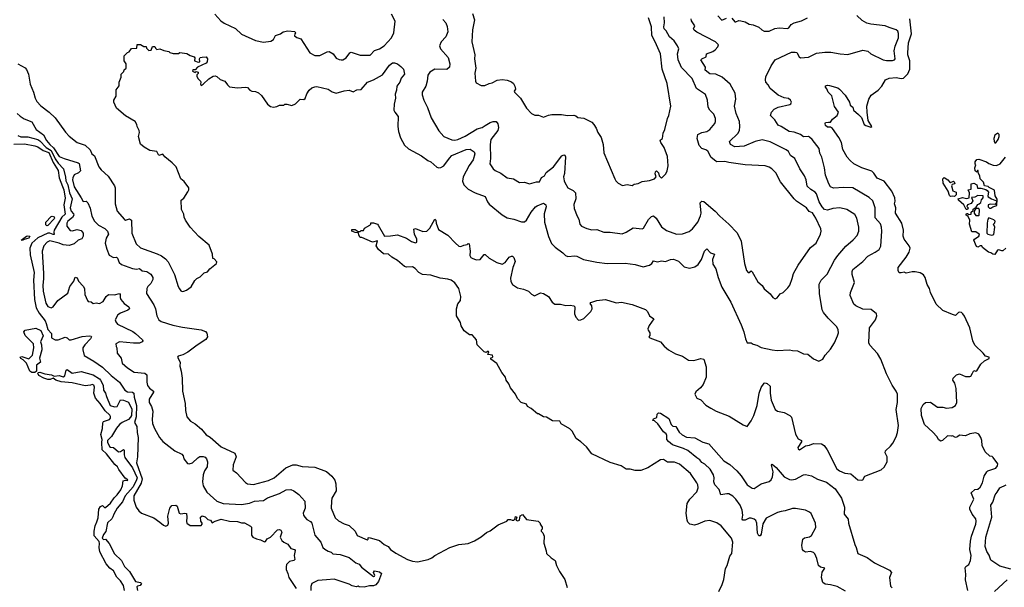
# Model space of a CAD drawing. Extents: x 1771496 to 1971148, y 471553 to 643630.
# Tile 652 of 656: x 1949074 to 1958849, y 524028 to 529665. Entities that reach past the tile are written whole.
import ezdxf

# ---------------------------------------------------------------- set-up
doc = ezdxf.new("R2010")
doc.units = 0

msp = doc.modelspace()

# ---------------------------------------------------------------- linework, layer by layer
at = {"layer": '0CON10XD'}
for points in [[(1951011.4, 529721.4), (1951072.3, 529652.3), (1951105, 529630), (1951215, 529578.8), (1951275, 529522), (1951415, 529459.2), (1951495, 529441.2), (1951568.3, 529451.7), (1951595, 529467.5), (1951615, 529507.5), (1951664, 529526), (1951690, 529545), (1951735, 529555.3), (1951805, 529546.9), (1951813.8, 529535), (1951804, 529525), (1951803.1, 529505), (1951825, 529488.5), (1951865.9, 529475.9), (1951954, 529335), (1952005, 529310.8), (1952055, 529310), (1952125, 529345.6), (1952145, 529349.6), (1952184.5, 529325), (1952215, 529284.2), (1952245, 529268.6), (1952265, 529265.6), (1952282.1, 529267.9), (1952314.2, 529285), (1952351.5, 529335), (1952365, 529343.5), (1952455, 529314.1), (1952515, 529312.4), (1952555, 529313.8), (1952595, 529358.4), (1952645, 529376.9), (1952690.8, 529405), (1952765.2, 529485), (1952787.4, 529535), (1952800.4, 529650.4), (1952765, 529718.6)], [(1953275.4, 529665.4), (1953305.4, 529635.3), (1953318.8, 529598.8), (1953323.3, 529545), (1953306.2, 529495), (1953259.4, 529445), (1953241.9, 529405), (1953252.5, 529375), (1953328.8, 529288.8), (1953345.4, 529225.5), (1953341.8, 529195), (1953315, 529170.9), (1953197, 529173), (1953145, 529142.5), (1953125.8, 529115), (1953120, 529055), (1953106.6, 529003.4), (1953070, 528945), (1953070, 528920), (1953086, 528865), (1953122.6, 528792.6), (1953159.7, 528689.7), (1953235, 528561.2), (1953285, 528506.2), (1953365, 528470.8), (1953395, 528469.2), (1953425, 528475.7), (1953495, 528506.9), (1953615, 528579.5), (1953665, 528595.6), (1953695.8, 528615), (1953745, 528643.3), (1953775, 528653.1), (1953805, 528652.9), (1953820.6, 528630.6), (1953826.1, 528595), (1953820.7, 528565), (1953750.6, 528475), (1953743.4, 528426.6), (1953747.1, 528285), (1953740, 528235), (1953773.8, 528185), (1953795, 528166.2), (1953851.2, 528141.2), (1953915, 528093.1), (1953975, 528083.3), (1954035, 528049.2), (1954085, 528050.8), (1954135, 528034.2), (1954205, 528055.8), (1954235, 528054.5), (1954255, 528098.5), (1954283.1, 528115), (1954301.6, 528148.4), (1954375, 528204.4), (1954455, 528313.8), (1954475, 528323.3), (1954485, 528320), (1954494, 528304), (1954482.2, 528137.8), (1954473.2, 528103.2), (1954478, 528065), (1954486.9, 528046.9), (1954514.2, 527995), (1954568.9, 527968.9), (1954592, 527945), (1954595.9, 527885.9), (1954575, 527830), (1954579.6, 527789.5), (1954608, 527715), (1954625.8, 527685), (1954635, 527633.8), (1954651.2, 527615), (1954705, 527590), (1954755, 527578.6), (1954805, 527582.5), (1954873.8, 527553.8), (1954935, 527555.5), (1955055, 527540), (1955096.2, 527555), (1955165, 527596.7), (1955255, 527587.5), (1955265.6, 527595), (1955315, 527680.9), (1955345, 527710), (1955365, 527716.9), (1955393.1, 527695), (1955445, 527608.8), (1955495, 527571.4), (1955595, 527535.6), (1955655, 527538.6), (1955719.1, 527560.9), (1955755, 527587.5), (1955807.8, 527655), (1955833.4, 527716.6), (1955838.1, 527745), (1955828.8, 527845), (1955845, 527862.2), (1955865, 527860), (1955980, 527765), (1956023.7, 527713.7), (1956115.5, 527635.5), (1956197.6, 527547.6), (1956235.7, 527465), (1956269.4, 527245), (1956290, 527175), (1956305, 527153.8), (1956315, 527153.3), (1956335, 527172.5), (1956345, 527162.5), (1956402.7, 527062.7), (1956443.9, 527023.9), (1956465, 526993.3), (1956525, 526942.5), (1956552.5, 526905), (1956575, 526893.3), (1956595, 526902.5), (1956625, 526942.5), (1956653, 526957), (1956699.3, 527000.7), (1956720.7, 527029.3), (1956743.8, 527093.8), (1956756, 527145), (1956802.4, 527227.6), (1956925, 527403.8), (1956980, 527445), (1957024.3, 527535), (1957030, 527565), (1957027.2, 527587.2), (1956977.7, 527695), (1956945, 527745.6), (1956911.7, 527761.7), (1956885, 527796.9), (1956785, 527863.5), (1956761.9, 527885), (1956625.5, 528055.5), (1956580, 528145), (1956541.2, 528185), (1956515, 528201.4), (1956475, 528212.2), (1956275, 528223.1), (1956185, 528236.7), (1956115, 528245.9), (1956075, 528258.1), (1955995, 528254.7), (1955985, 528259.3), (1955938.9, 528295), (1955905, 528358), (1955885, 528372.4), (1955844.4, 528384.4), (1955820, 528415), (1955800.5, 528485), (1955805, 528523.8), (1955845.6, 528544.4), (1955895, 528555.5), (1955924.7, 528575.3), (1955974.6, 528635.4), (1955981.5, 528655), (1955980.9, 528685), (1955965.3, 528725.3), (1955926.9, 528765), (1955909.4, 528795), (1955902.5, 528865), (1955883.1, 528923.1), (1955792.7, 528982.7), (1955751.2, 529081.2), (1955645, 529189.4), (1955610.7, 529265), (1955605.5, 529325), (1955616.4, 529375), (1955603.3, 529406.7), (1955572, 529455), (1955524.4, 529494.4), (1955491.1, 529555), (1955473.4, 529575), (1955467.5, 529595), (1955474.6, 529635), (1955473.4, 529695)], [(1953570, 529725), (1953588, 529665), (1953568, 529565), (1953564, 529445), (1953592, 529315), (1953588, 529275), (1953602, 529185), (1953591.2, 529135), (1953597.5, 529055), (1953607, 529037), (1953655, 529012.5), (1953693, 529013), (1953735, 529032.5), (1953765, 529037.5), (1953815, 529063.3), (1953865, 529072), (1953915, 529066), (1953955, 529048.8), (1953975, 529030), (1953990, 529005), (1953996.7, 528975), (1953982.5, 528955), (1953986.7, 528945), (1954046.7, 528885), (1954105, 528787.5), (1954155, 528732.5), (1954188.3, 528718.3), (1954225, 528717.5), (1954275, 528696.2), (1954323, 528717), (1954355.9, 528724.1), (1954454.2, 528724.2), (1954512.5, 528712.5), (1954575.8, 528715.8), (1954595, 528710), (1954615, 528694.3), (1954675, 528688), (1954755, 528646.2), (1954775, 528623.3), (1954796.8, 528586.8), (1954812, 528545), (1954846.2, 528495), (1954866.6, 528426.6), (1954874.2, 528344.2), (1954982.5, 528085), (1954992.5, 528065), (1955015, 528042.5), (1955058.3, 528018.3), (1955105, 528026.7), (1955155, 528020), (1955175, 528030), (1955215, 528036.7), (1955255, 528057.5), (1955325, 528067.5), (1955375, 528083.3), (1955393.3, 528105), (1955384.2, 528134.2), (1955386.4, 528153.6), (1955395, 528162.5), (1955416, 528145), (1955423.9, 528113.9), (1955445, 528092.5), (1955487.5, 528135), (1955502.5, 528165), (1955512.5, 528215), (1955506.7, 528305), (1955473.3, 528395), (1955439.2, 528445), (1955433.3, 528465), (1955436.7, 528473.3), (1955456.7, 528485), (1955462, 528538), (1955478.8, 528575), (1955503.8, 528685), (1955518.8, 528715), (1955536.7, 528805), (1955502.7, 529032.7), (1955453.3, 529175), (1955435.4, 529325.3), (1955383.1, 529445), (1955348.1, 529508.1), (1955346.4, 529595), (1955316.1, 529685)], [(1956005, 529704), (1956045, 529661.2), (1956090.6, 529679.4)], [(1956761.7, 528548.3), (1956713.8, 528555), (1956633.3, 528605), (1956605, 528616), (1956570.3, 528670.3), (1956528.8, 528715), (1956536, 528745), (1956563.8, 528775), (1956605, 528795.6), (1956718.8, 528821.2), (1956730.4, 528829.5), (1956736.2, 528845), (1956726.2, 528865), (1956705, 528881.2), (1956665, 528887.5), (1956603.8, 528913.8), (1956525, 528980), (1956505, 529018.8), (1956482.9, 529045), (1956478, 529068), (1956481.8, 529098.2), (1956534.1, 529205.9), (1956575, 529265.7), (1956735, 529342.5), (1956773.9, 529343.9), (1956788.3, 529338.3), (1956813.3, 529295), (1956825, 529287.5), (1956905, 529293.3), (1956985, 529332), (1957065.9, 529344.1), (1957126.1, 529343.9), (1957220, 529325), (1957295, 529318), (1957445, 529362.5), (1957495, 529353.8), (1957524.5, 529324.5), (1957645.5, 529265.5), (1957679.1, 529259.1), (1957739.7, 529260.3), (1957757.5, 529265), (1957763.8, 529275), (1957755.8, 529355.8), (1957765, 529402.9), (1957796.8, 529485), (1957799, 529529), (1957792.2, 529552.2), (1957774.7, 529564.7), (1957705, 529586), (1957665.2, 529605.2), (1957525, 529619.1), (1957485, 529631.5), (1957437.9, 529657.9), (1957386.1, 529706.1)], [(1957156.2, 526645), (1957100.7, 526700.7), (1957055, 526756.9), (1957040, 526785), (1957012.9, 526945), (1957012.4, 527037.6), (1957030.8, 527079.2), (1957090.7, 527139.3), (1957161.7, 527278.3), (1957195, 527324.2), (1957274.2, 527415), (1957349.8, 527480.2), (1957386.6, 527523.4), (1957404.3, 527565.7), (1957405.7, 527604.3), (1957385.6, 527695), (1957365, 527731.2), (1957285, 527780), (1957215.4, 527795.5), (1957145, 527790), (1957095, 527773.3), (1957065, 527780.9), (1957039.2, 527805), (1957011.8, 527855), (1956985.9, 527934.1), (1956972.7, 527952.7), (1956928.1, 527978.1), (1956892.4, 528012.4), (1956881.5, 528075), (1956864.5, 528114.5), (1956819.2, 528185), (1956768, 528285), (1956726.5, 528316.5), (1956706.9, 528355), (1956682, 528372), (1956525, 528453.3), (1956445, 528473.1), (1956375.8, 528455.8), (1956265, 528409.1), (1956175, 528402.7), (1956131.9, 528425), (1956122, 528455), (1956204.5, 528535.5), (1956218.6, 528565), (1956222.9, 528605), (1956218.6, 528655), (1956185.5, 528735), (1956171.4, 528805), (1956182.5, 528875), (1956175.7, 528935), (1956125.8, 529025), (1956048, 529095), (1955985, 529125.6), (1955925, 529128.6), (1955880, 529165), (1955880.8, 529195), (1955835.5, 529265), (1955845, 529276.9), (1955887.5, 529295), (1955893.1, 529326.9), (1955955, 529350), (1955978, 529365), (1956006, 529395), (1956011.4, 529415), (1955982.5, 529445), (1955795, 529540.9), (1955769.3, 529559.3), (1955762, 529575), (1955775.5, 529605.5), (1955744.3, 529654.3), (1955738.8, 529675)], [(1956145, 529679.4), (1956175, 529643.3), (1956185, 529642.2), (1956214.5, 529655.6), (1956233, 529653), (1956275, 529642.5), (1956315, 529621.4), (1956355, 529612.9), (1956412.1, 529592.1), (1956443.2, 529563.2), (1956465, 529552.5), (1956515, 529551.2), (1956571.5, 529578.5), (1956615, 529585.6), (1956695, 529577.5), (1956708.9, 529585), (1956732.3, 529617.7), (1956764, 529635), (1956835, 529653.3), (1956895, 529684.2)], [(1958675.8, 525174.2), (1958686.1, 525183.9), (1958765, 525210), (1958781.2, 525235), (1958783, 525253), (1958738.3, 525318.3), (1958727, 525327), (1958705, 525330), (1958657.5, 525375), (1958627.5, 525435), (1958626.7, 525485), (1958616.7, 525515), (1958595, 525550), (1958565, 525562.5), (1958505, 525551.2), (1958463, 525533), (1958405, 525537.5), (1958385, 525522.5), (1958365, 525517.5), (1958335, 525532.5), (1958325, 525527.5), (1958285, 525532.5), (1958235, 525486.2), (1958215, 525480), (1958196.7, 525495), (1958178.8, 525525), (1958139.3, 525569.3), (1958055, 525646.2), (1958026, 525735), (1958024.2, 525805), (1958043.8, 525845), (1958065, 525863.8), (1958115, 525866.7), (1958185, 525817.5), (1958237.7, 525817.7), (1958276.4, 525806.4), (1958330, 525815), (1958365, 525833.3), (1958378.8, 525865), (1958371.7, 526001.7), (1958356.7, 526055), (1958337.5, 526085), (1958340, 526105), (1958375, 526137.5), (1958405, 526147.5), (1958465, 526120), (1958505, 526120), (1958516.7, 526125), (1958534.2, 526155.8), (1958545, 526182.5), (1958565, 526173.3), (1958575, 526176.7), (1958617.3, 526242.7), (1958652.7, 526277.3), (1958699.3, 526300.7), (1958700, 526315), (1958662.5, 526325), (1958638.8, 526355), (1958555, 526433.3), (1958536.6, 526476.6), (1958506.4, 526605), (1958455, 526721.2), (1958438, 526745), (1958425, 526755.8), (1958405, 526760.8), (1958393.2, 526756.8), (1958365, 526728.8), (1958335.9, 526735.9), (1958237.7, 526777.7), (1958171.2, 526841.2), (1958116.7, 526955), (1958106, 526995), (1958081.9, 527035), (1958064.4, 527105), (1958045, 527130), (1958015, 527150.8), (1957965, 527162), (1957935, 527161.2), (1957875, 527147.5), (1957855, 527157.5), (1957825, 527150), (1957805, 527152.5), (1957794.1, 527174.1), (1957796, 527205), (1957875, 527307.5), (1957904.5, 527355), (1957914.5, 527395), (1957905, 527420), (1957853.3, 527485), (1957845.5, 527515), (1957846.4, 527575), (1957830.8, 527645), (1957768.9, 527745), (1957770.9, 527795), (1957757.9, 527835), (1957763.7, 527863.7), (1957761.5, 527895), (1957733.4, 527963.4), (1957655, 528061.2), (1957585, 528092.5), (1957555, 528140.8), (1957535, 528161.4), (1957435, 528194.4), (1957354.5, 528234.5), (1957317.5, 528265), (1957289.1, 528299.1), (1957245.4, 528375), (1957232.9, 528445), (1957206.6, 528496.6), (1957144.6, 528584.5), (1957125, 528598), (1957095, 528596.2), (1957074, 528615), (1957070, 528635), (1957075, 528643.3), (1957105, 528646.2), (1957125, 528646.7), (1957142.7, 528677.3), (1957190, 528715), (1957201.9, 528745), (1957164.5, 528804.5), (1957137.5, 528907.5), (1957098.8, 528945), (1957087.5, 528977.5), (1957073.3, 528995), (1957075, 529007.5), (1957095, 529013.3), (1957115, 529010), (1957195, 528987.8), (1957214.2, 528975), (1957270, 528915), (1957310.8, 528845), (1957320, 528815), (1957344.2, 528795), (1957350.8, 528765), (1957402, 528725), (1957432.2, 528692.2), (1957459.2, 528625), (1957475, 528612.9), (1957523, 528597), (1957532.5, 528605), (1957496.9, 528665), (1957485.7, 528745.7), (1957485.5, 528805), (1957504.3, 528874.3), (1957526.9, 528915), (1957595, 528965.7), (1957633.1, 529005), (1957670.8, 529069.2), (1957705.4, 529085.4), (1957775, 529090.4), (1957825, 529079.5), (1957847.1, 529082.8), (1957891.5, 529128.5), (1957911.5, 529175), (1957911.2, 529255), (1957890.8, 529315), (1957890, 529335), (1957897.1, 529435), (1957925.9, 529525), (1957911.9, 529675)], [(1949055, 529228), (1949128, 529188), (1949141.3, 529171.3), (1949160.6, 529125), (1949177.1, 529025), (1949211.9, 528945), (1949227.1, 528885), (1949245, 528852), (1949285, 528809.2), (1949366.2, 528746.2), (1949425, 528690), (1949528.3, 528548.3), (1949566.7, 528506.7), (1949646, 528445), (1949725, 528420), (1949773.3, 528373.3), (1949791.9, 528331.9), (1949816.2, 528313.8), (1949860, 528205), (1949882, 528175), (1949951.1, 528111.1), (1950014, 528015), (1950022, 527995), (1950021.5, 527835), (1950041.1, 527765), (1950115, 527680), (1950125, 527674), (1950165.8, 527685.8), (1950185, 527673.3), (1950188.5, 527545), (1950230.2, 527440.2), (1950275, 527398.6), (1950439.8, 527339.8), (1950480.9, 527320.9), (1950521.2, 527291.2), (1950549.4, 527259.4), (1950612, 527135), (1950646.1, 527016.1), (1950661.7, 526991.7), (1950675, 526972.5), (1950687, 526967), (1950705, 526967.5), (1950730.7, 526979.3), (1950775, 527012.5), (1950813.9, 527076.1), (1950833.6, 527096.4), (1950865, 527112.5), (1950905, 527150), (1950939.3, 527160.7), (1950960.7, 527189.3), (1951026.4, 527243.6), (1951031.7, 527261.7), (1951005, 527290), (1950992.5, 527295), (1950987, 527337), (1950956.7, 527425), (1950852.3, 527512.3), (1950767.5, 527605), (1950720, 527675), (1950707.5, 527705), (1950702.5, 527735), (1950681.7, 527781.7), (1950678.3, 527871.7), (1950705, 527893.3), (1950744.3, 527955), (1950754.3, 527975), (1950752.5, 527995), (1950707.9, 528057.9), (1950672.5, 528085), (1950627.5, 528205), (1950587.5, 528245), (1950513.6, 528303.6), (1950495, 528330), (1950455, 528317.5), (1950435, 528356.7), (1950365, 528367.5), (1950309.3, 528399.3), (1950275, 528430), (1950252.5, 528505), (1950262.5, 528545), (1950260, 528565), (1950240, 528605), (1950236.7, 528625), (1950220, 528655), (1950125, 528711.2), (1950035, 528787.5), (1950007.5, 528845), (1950007.5, 528865), (1950032.5, 528905), (1950033, 528967), (1950061.7, 529008.3), (1950062.5, 529045), (1950080, 529095), (1950080, 529125), (1950108.3, 529151.7), (1950111.7, 529168.3), (1950130, 529185), (1950130, 529225), (1950110, 529255), (1950110, 529305), (1950145, 529340), (1950160, 529345), (1950185, 529380), (1950238.3, 529381.7), (1950241.7, 529418.3), (1950275, 529420), (1950305, 529400), (1950328.3, 529398.3), (1950331.7, 529381.7), (1950355, 529360), (1950378.3, 529361.7), (1950391.7, 529398.3), (1950415, 529400), (1950421.7, 529381.7), (1950435, 529370), (1950467, 529377), (1950505, 529357.5), (1950555, 529350), (1950565, 529340), (1950598.3, 529328.3), (1950651.7, 529328.3), (1950665, 529340), (1950735, 529328.8), (1950767.8, 529307.8), (1950807.5, 529295), (1950813.8, 529285), (1950810, 529255), (1950845, 529243.8), (1950862.5, 529247.5), (1950860, 529275), (1950865, 529288), (1950885, 529294.4), (1950925, 529294.5), (1950938.2, 529275), (1950935, 529246.7), (1950925, 529233.8), (1950840, 529195), (1950815, 529167.5), (1950791.7, 529168.3), (1950790, 529155), (1950815, 529140), (1950825, 529150), (1950847.5, 529145), (1950845, 529130), (1950832.5, 529117.5), (1950833.3, 529105), (1950841.7, 529081.7), (1950870, 529055), (1950873.3, 529045), (1950867.5, 529025), (1950875, 529012.5), (1950895, 529023.3), (1950953.2, 529076.8), (1950996.4, 529103.6), (1951015, 529107.5), (1951031.7, 529101.7), (1951065, 529070), (1951110, 529055), (1951137, 529017), (1951158.3, 528998.3), (1951235, 528987.5), (1951316.4, 528996.4), (1951335, 528990), (1951360, 528965), (1951380, 528955), (1951415, 528951.2), (1951445, 528940), (1951475, 528912.5), (1951535, 528827.5), (1951565, 528802.5), (1951595, 528797.5), (1951626.4, 528803.6), (1951655, 528817.5), (1951695, 528817.5), (1951707, 528827), (1951725, 528827.5), (1951775, 528812.5), (1951811.7, 528828.3), (1951860, 528875), (1951895, 528873.3), (1951909.3, 528880.7), (1951925, 528930), (1951946.7, 528965), (1951975, 528988.8), (1952005, 528998.8), (1952025, 529000), (1952135, 528974), (1952175, 528948.8), (1952215, 528936.7), (1952295, 528960), (1952343.6, 528963.6), (1952385, 528950), (1952420.7, 528969.3), (1952465, 528973.3), (1952526.2, 529045), (1952585, 529068), (1952675, 529117.1), (1952746.6, 529213.4), (1952774, 529235), (1952793.8, 529236.2), (1952825, 529225.2), (1952859.1, 529199.1), (1952885.4, 529175), (1952893.3, 529125), (1952861.4, 529085), (1952846.5, 529045), (1952816.9, 529005), (1952814.4, 528965), (1952802.9, 528925), (1952805.5, 528885), (1952792.7, 528825), (1952789.4, 528765), (1952797.5, 528745), (1952830, 528705), (1952827.5, 528605), (1952834, 528555), (1952855, 528492.5), (1952895, 528420), (1952935, 528381.2), (1953063.2, 528313.2), (1953125, 528266.2), (1953155, 528252.5), (1953215, 528201.2), (1953235, 528194), (1953255, 528195.8), (1953285, 528214.4), (1953339.6, 528290.4), (1953365.7, 528315), (1953505, 528375.4), (1953545, 528378), (1953585, 528351.2), (1953594, 528334), (1953576.3, 528273.7), (1953535, 528215.7), (1953475.7, 528105), (1953470.4, 528060.5), (1953483.8, 528025), (1953525, 527981.2), (1953594.4, 527944.4), (1953695, 527908.8), (1953718.8, 527855), (1953735, 527833.3), (1953865, 527728), (1953915, 527698.8), (1953980, 527685), (1954055, 527658), (1954085, 527656), (1954105, 527673.8), (1954151.9, 527755), (1954195, 527805.8), (1954212, 527818), (1954275, 527842.5), (1954285, 527837.5), (1954296.2, 527825), (1954300.8, 527805), (1954282.4, 527737.6), (1954285.6, 527655.6), (1954325, 527512.5), (1954355, 527443.3), (1954390, 527405), (1954465, 527351.2), (1954492.6, 527322.6), (1954515, 527314.3), (1954585, 527320.8), (1954605.7, 527315.7), (1954672.5, 527285), (1954805, 527255.6), (1954905, 527244.4), (1955085, 527246.7), (1955183, 527233), (1955265, 527211.2), (1955325, 527228), (1955348.8, 527245), (1955365, 527270), (1955405, 527260.8), (1955445, 527270.8), (1955485, 527264), (1955535, 527284.4), (1955565, 527288.1), (1955615, 527268), (1955670.3, 527210.3), (1955725, 527198), (1955775, 527210), (1955808, 527235), (1955841.4, 527285), (1955871.5, 527365), (1955895, 527388), (1955931.1, 527351.1), (1955972, 527335), (1955953.3, 527285), (1955955.7, 527235.7), (1955985, 527190), (1956009.2, 527105), (1956045, 527010), (1956135, 526860), (1956238, 526635), (1956264.5, 526564.4), (1956278.1, 526495), (1956295, 526456.7), (1956335, 526456.2), (1956355, 526441.2), (1956391.7, 526431.7), (1956435, 526409.2), (1956543.6, 526386.4), (1956595, 526380), (1956715, 526388), (1956745, 526378.6), (1956795, 526375.8), (1956855, 526348), (1956897.5, 526345), (1956955, 526296.7), (1957006.4, 526273.6), (1957045.9, 526294.1), (1957070, 526335), (1957125, 526392.5), (1957163.3, 526455), (1957193.3, 526525), (1957201.2, 526555), (1957198.8, 526585), (1957185, 526613.3), (1957156.2, 526645)], [(1949048.6, 528735), (1949077.4, 528707.4), (1949120.2, 528680.2), (1949195, 528652), (1949238.2, 528575), (1949311.4, 528521.4), (1949341.1, 528465), (1949372.1, 528425), (1949410.9, 528390.8), (1949465, 528307.6), (1949515, 528285.9), (1949654.7, 528244.7), (1949666.1, 528236.1), (1949677.5, 528165), (1949659.1, 528145), (1949615.3, 528124.7), (1949600.8, 528095), (1949598.2, 528075), (1949615, 528004.3), (1949683.5, 527895), (1949705, 527860), (1949735, 527863.3), (1949751.2, 527845), (1949774.2, 527794.2), (1949790, 527715), (1949815.4, 527665.4), (1949857.5, 527625), (1949920.5, 527590.5), (1949944.7, 527565), (1949956.1, 527533.9), (1949933.3, 527495), (1949924.3, 527445), (1949939.2, 527385), (1949963.8, 527325), (1950005, 527302.1), (1950035.8, 527305.8), (1950046.5, 527296.5), (1950063.3, 527253.3), (1950086.2, 527235), (1950195.4, 527195.4), (1950235, 527187.1), (1950265, 527192.5), (1950290.8, 527170.8), (1950334.7, 527164.7), (1950376.9, 527136.9), (1950395.7, 527105), (1950396.7, 527085), (1950374.4, 527045), (1950345, 527016.7), (1950335, 526996.7), (1950331.4, 526945), (1950405, 526833.8), (1950422.6, 526792.6), (1950434.3, 526724.3), (1950454, 526685), (1950477, 526667), (1950595, 526632.9), (1950691.5, 526611.5), (1950876, 526586), (1950918.5, 526568.5), (1950931.8, 526551.8), (1950938.9, 526515), (1950922, 526488), (1950835, 526432.2), (1950745, 526363.4), (1950693.2, 526336.7), (1950646.7, 526325), (1950642, 526315), (1950667.1, 526265), (1950664.3, 526225), (1950678.1, 526175), (1950686.5, 526106.5), (1950691.9, 525975), (1950715.7, 525855), (1950719.2, 525785), (1950732.3, 525722.3), (1950768.3, 525678.3), (1950815, 525650), (1950877.7, 525597.7), (1950925, 525543.8), (1950965, 525519.2)], [(1949055, 528515.4), (1949085, 528503.1), (1949155, 528501.9), (1949255, 528475.5), (1949275, 528462.3), (1949337.4, 528397.4), (1949385.3, 528365.2), (1949425, 528284.1), (1949455, 528239.1), (1949510.7, 528185), (1949530.4, 528099.6), (1949533.8, 528065), (1949553.6, 528025), (1949570.1, 527945), (1949594.1, 527885), (1949576.7, 527795), (1949585.8, 527765), (1949607.7, 527737.7), (1949610, 527725), (1949599, 527701), (1949551.8, 527665), (1949542.6, 527645), (1949542.9, 527615), (1949575, 527572.3), (1949595, 527569.6), (1949645, 527580), (1949685, 527570.9), (1949704.6, 527545), (1949705, 527516.7), (1949689.9, 527490.1), (1949655, 527474.2), (1949615, 527439.6), (1949565, 527421.6), (1949505, 527428), (1949465, 527446.9), (1949375, 527469.1), (1949345.8, 527455), (1949315, 527419.2), (1949298.5, 527365), (1949310.8, 527145), (1949312, 527095), (1949302.9, 527025), (1949308.4, 526968.4), (1949335, 526850.8), (1949355, 526818.1), (1949385, 526802.2), (1949408, 526812), (1949452, 526875), (1949552.2, 526947.8), (1949572, 527015), (1949610.7, 527069.3), (1949625, 527107.5), (1949645, 527100), (1949657.5, 527067.5), (1949705, 527020), (1949716.4, 526996.4), (1949720, 526935), (1949746.4, 526876.4), (1949755, 526867.5), (1949783.6, 526863.6), (1949805, 526847.5), (1949835, 526852.5), (1949865, 526846.7), (1949903.6, 526866.4), (1949932.7, 526917.3), (1949955, 526936.7), (1950013.9, 526933.9), (1950065, 526947.5), (1950072.9, 526935), (1950070.4, 526905), (1950076.7, 526886.7), (1950110.6, 526845), (1950156.9, 526815), (1950164, 526795), (1950149.1, 526780.9), (1950075, 526752), (1950050, 526735), (1950023.3, 526685), (1950027.5, 526665), (1950045, 526640), (1950198.3, 526568.3), (1950225, 526547.5), (1950293.8, 526485), (1950297.5, 526475), (1950290, 526465), (1950265, 526453.8), (1950205, 526451.2), (1950065, 526467.5), (1950030, 526445), (1950031.7, 526418.3), (1950040, 526405), (1950042.5, 526355), (1950080, 526305), (1950092.5, 526255), (1950145, 526207.5), (1950210, 526165), (1950315, 526154), (1950337.7, 526137.7), (1950335.8, 526065), (1950343.4, 526033.4), (1950362.5, 526005), (1950403.8, 525975), (1950404, 525965), (1950360, 525895), (1950360, 525865), (1950382.5, 525825), (1950396.1, 525776.1), (1950388, 525695), (1950394, 525655), (1950413.1, 525605), (1950463.1, 525515), (1950494.3, 525475), (1950615, 525384.6), (1950685, 525350.8), (1950696.7, 525335), (1950705, 525302.5), (1950738.8, 525258.8), (1950755, 525254), (1950790, 525265), (1950841.2, 525315), (1950862.2, 525327.8), (1950895, 525325.6), (1950915, 525321.4), (1950929.4, 525305), (1950937.8, 525275), (1950934.5, 525225), (1950908.9, 525185), (1950896.7, 525145), (1950890, 525075), (1950894.3, 525035), (1950932.5, 524972.5), (1951032.5, 524885), (1951095, 524860), (1951275, 524850.3), (1951355, 524863.2), (1951405, 524882.5), (1951495, 524891.1), (1951535, 524917.1), (1951655, 524959.6), (1951718.8, 524995), (1951765, 525000.9), (1951797.3, 524987.3), (1951845, 524950), (1951903.8, 524885), (1951906.9, 524815), (1951887.5, 524765), (1951891.5, 524745), (1951904.5, 524725), (1951925, 524700.6), (1951960.8, 524680.8), (1951974.6, 524665), (1952002.5, 524545), (1952062.2, 524475), (1952084.5, 524425), (1952105, 524405.7), (1952135, 524385.8), (1952165, 524378), (1952182, 524362), (1952255, 524355.6), (1952344, 524325), (1952410.9, 524270.9), (1952445, 524256.9), (1952468.8, 524228.8), (1952585, 524136.7), (1952595, 524137.5), (1952598.8, 524145), (1952588, 524175), (1952595, 524191.2), (1952645, 524181.1), (1952665.7, 524165), (1952636.7, 524085), (1952608.6, 524051.5), (1952585, 524042.5), (1952547.9, 524042.1), (1952495, 524028.8), (1952445, 524032.5), (1952435, 524040), (1952415, 524033.3), (1952375, 524043.3), (1952345, 524058.8), (1952195, 524107.5), (1952118.5, 524101.5)], [(1956013.8, 523985), (1956048, 524055), (1956064, 524105), (1956082, 524215), (1956098, 524245), (1956124, 524336), (1956143.8, 524365), (1956153.6, 524476.4), (1956142, 524515), (1956037.6, 524637.6), (1955995, 524668), (1955925, 524691.2), (1955875, 524686), (1955805.9, 524654.1), (1955773.9, 524646.1), (1955726.1, 524656.1), (1955706.1, 524676.1), (1955698.8, 524695), (1955690.8, 524765), (1955699.6, 524860.5), (1955725.7, 524904.3), (1955795.8, 524975), (1955810.8, 525015), (1955807.5, 525045), (1955797.5, 525065), (1955735, 525157.5), (1955625, 525250.8), (1955575, 525271.4), (1955505, 525271.1), (1955465, 525297.1), (1955437.3, 525292.7), (1955310, 525215), (1955241.7, 525188.3), (1955217, 525187), (1955185, 525186.7), (1955135, 525202.5), (1955095, 525201.2), (1955045.9, 525235.9), (1954935, 525266.7), (1954753, 525353), (1954701.7, 525421.7), (1954645, 525472.5), (1954597.5, 525505), (1954559.3, 525579.3), (1954535, 525602.5), (1954450.7, 525650.7), (1954435, 525676.7), (1954365, 525680), (1954305, 525717.5), (1954275, 525722.5), (1954225, 525750), (1954215, 525750), (1954153, 525803), (1954115, 525822.5), (1954106, 525846), (1954052.5, 525865), (1954015, 525902.5), (1953996.1, 525946.1), (1953947.7, 526007.7), (1953928.6, 526048.6), (1953902, 526085), (1953895.9, 526115.9), (1953861.7, 526161.7), (1953810.7, 526250.7), (1953752.5, 526295), (1953751.7, 526308.3), (1953765, 526310), (1953771.7, 526318.3), (1953767.5, 526335), (1953721.7, 526341.7), (1953732.5, 526365), (1953725, 526372.5), (1953705, 526360), (1953685, 526367.5), (1953615, 526437.5), (1953608.8, 526485), (1953588.3, 526508.3), (1953566.1, 526536.1), (1953540, 526535), (1953486.1, 526576.1), (1953456.2, 526625), (1953449.6, 526659.5), (1953409.2, 526725), (1953410.8, 526795), (1953425, 526842.5), (1953450, 526875), (1953453.3, 526915), (1953433.8, 526995), (1953395, 527052), (1953358, 527078), (1953325, 527088.9), (1953248.9, 527098.9), (1953155, 527129.4), (1953073.6, 527133.6), (1953035, 527154), (1952998.8, 527195), (1952975, 527209.2), (1952915, 527207.1), (1952895, 527212.9), (1952825, 527274.4), (1952768.3, 527308.3), (1952736.7, 527336.7), (1952685, 527341.4), (1952635, 527382.9), (1952611.4, 527418.6), (1952625, 527470), (1952575, 527456.7), (1952471.7, 527501.7), (1952455, 527503.3), (1952440, 527525), (1952438.3, 527548.3), (1952405, 527550), (1952370, 527565), (1952370, 527580), (1952388.3, 527581.7), (1952405, 527580), (1952435, 527560), (1952455, 527560), (1952465, 527570), (1952488.3, 527571.7), (1952497.5, 527595), (1952550, 527625), (1952560, 527635), (1952561.7, 527648.3), (1952585, 527646.7), (1952625, 527633.3), (1952633.3, 527625), (1952695, 527516.7), (1952755, 527517.1), (1952825, 527527.1), (1952915.4, 527495.5), (1952965, 527462.5), (1953005, 527448.8), (1953015.8, 527455), (1953018.1, 527485), (1952992.2, 527535), (1952986.7, 527585), (1953005, 527592), (1953075, 527561.1), (1953115, 527565.7), (1953145, 527594.2), (1953195, 527682.5), (1953206, 527675), (1953207.1, 527645), (1953232.2, 527582.2), (1953325, 527525.6), (1953400, 527445), (1953435, 527416.2), (1953455, 527412), (1953482.7, 527427.3), (1953516, 527434), (1953525, 527442.5), (1953535, 527437.5), (1953545.7, 527365), (1953544, 527324), (1953553.3, 527305), (1953565.7, 527295.7), (1953605, 527281.2), (1953645, 527283.8), (1953685, 527332.5), (1953695, 527332.5), (1953735, 527296.7), (1953812.3, 527252.3), (1953865, 527238.8), (1953895, 527254), (1953935, 527305.8), (1953955, 527316), (1953967.5, 527315), (1953980, 527305), (1953992.5, 527265), (1953971.4, 527205), (1953947.7, 527097.7), (1953949.2, 527065), (1953966.2, 527035), (1954015, 527001.4), (1954075, 526990), (1954125, 526969.2), (1954155, 526940), (1954183.6, 526923.6), (1954245, 526952.5), (1954275, 526946.7), (1954322.5, 526915), (1954360.7, 526860.7), (1954388.3, 526838.3), (1954441.7, 526838.3), (1954495, 526828), (1954540.4, 526830.5), (1954575, 526823.3), (1954586.7, 526815), (1954583.3, 526745), (1954595, 526710), (1954622.5, 526682.5), (1954646.4, 526683.6), (1954673, 526697), (1954743, 526767), (1954756.7, 526795), (1954753.3, 526825), (1954737.5, 526845), (1954745, 526856.7), (1954805, 526876), (1954885, 526887.5), (1954923.3, 526876.7), (1954995, 526854.3), (1955048.3, 526858.3), (1955155, 526835.6), (1955286.7, 526786.7), (1955305.6, 526765.6), (1955325, 526722.5), (1955370, 526695), (1955321.7, 526628.3), (1955310, 526595), (1955311.7, 526581.7), (1955330, 526555), (1955328.3, 526528.3), (1955320, 526515), (1955330, 526505), (1955436.1, 526466.1), (1955472.3, 526422.3), (1955515, 526386.7), (1955585, 526346), (1955655, 526322.5), (1955715, 526284.4), (1955765, 526280), (1955835, 526302), (1955865, 526293.3), (1955887.7, 526217.7), (1955890, 526115), (1955858, 526042), (1955831.7, 526008.3), (1955785, 525970), (1955776.7, 525945), (1955795, 525907.5), (1955835, 525888.8), (1955887.2, 525837.2), (1955936.5, 525806.5), (1955986.7, 525776.7), (1956117.4, 525727.4), (1956255, 525642), (1956295, 525626.7), (1956335, 525682), (1956362.5, 525735), (1956396.2, 525835), (1956415.4, 525954.6), (1956435, 526011.2), (1956465, 526053.8), (1956475, 526058), (1956495, 526052), (1956524.2, 526025), (1956523.3, 525955), (1956535.5, 525885), (1956573.5, 525793.5), (1956596.8, 525776.8), (1956665, 525764.2), (1956721.2, 525735), (1956735, 525716.7), (1956777.4, 525547.4), (1956801.2, 525501.2), (1956836.7, 525485), (1956835, 525472.5), (1956800, 525415), (1956801.7, 525401.7), (1956815, 525393.8), (1956876, 525434), (1956915, 525440.6), (1956955, 525457.8), (1957035, 525453.3), (1957059.4, 525435), (1957091.9, 525391.9), (1957185, 525204.4), (1957212, 525185), (1957265, 525161.5), (1957326, 525156), (1957395, 525096), (1957428, 525092), (1957443.6, 525096.4), (1957465, 525132.5), (1957626.1, 525193.9), (1957655, 525222.5), (1957686.7, 525275), (1957686.2, 525325), (1957666.2, 525365), (1957668.8, 525385), (1957719.6, 525430.5), (1957740.7, 525459.3), (1957775, 525522.5), (1957788.8, 525565), (1957800, 525635), (1957775.7, 525795), (1957788.6, 525865), (1957787.1, 525945), (1957775.5, 525975.5), (1957734, 526035), (1957677.9, 526147.9), (1957624.2, 526295), (1957588.9, 526348.9), (1957515, 526434.3), (1957504.5, 526455), (1957510, 526605), (1957570, 526685), (1957582, 526725), (1957578.8, 526745), (1957526.6, 526786.6), (1957445, 526791.4), (1957373.3, 526823.3), (1957355, 526840), (1957319.3, 526925), (1957321.5, 526955), (1957360, 527055), (1957338.9, 527135), (1957338.6, 527165), (1957345, 527183.3), (1957445.8, 527265), (1957492.6, 527317.4), (1957566.4, 527356.4), (1957605, 527384), (1957621.4, 527415), (1957634.5, 527565), (1957631.1, 527605), (1957618.3, 527638.3), (1957567.3, 527697.3), (1957567.1, 527795), (1957543.5, 527865), (1957508.8, 527898.8), (1957345, 527995.5), (1957255, 527999.2), (1957153.3, 527993.3), (1957125, 528004.2), (1957105.5, 528035), (1957072.2, 528122.2), (1957064.7, 528194.7), (1957038.8, 528298.8), (1957018, 528338), (1957009.4, 528385), (1956940.4, 528475), (1956915, 528498.8), (1956905, 528503.6), (1956855, 528500.6), (1956825, 528524.3), (1956761.7, 528548.3)], [(1958765, 528442), (1958788.9, 528475), (1958799.4, 528505), (1958796.2, 528525), (1958785, 528538.8), (1958755, 528518.8), (1958744.5, 528485), (1958748, 528455), (1958755, 528443.3), (1958765, 528442)], [(1949015, 528429.7), (1949121.5, 528431.5), (1949225, 528413.9), (1949255, 528402.8), (1949307.5, 528367.5), (1949363.6, 528345), (1949407.5, 528247.5), (1949457, 528167), (1949467.5, 528095), (1949499.7, 528009.8), (1949514, 527975), (1949524.1, 527894.1), (1949513.6, 527825), (1949525.4, 527734.6), (1949494, 527705), (1949415.9, 527575), (1949412.3, 527555), (1949417.8, 527532.2), (1949405, 527530.3), (1949375, 527544.6), (1949355, 527543.5), (1949255, 527498), (1949194.8, 527445), (1949174.1, 527395), (1949178.8, 527328.8), (1949216.5, 527155), (1949212.6, 527077.4), (1949220.7, 526885), (1949230.8, 526835), (1949239.3, 526805), (1949269, 526749), (1949328.2, 526675), (1949338.3, 526648.3), (1949355, 526590), (1949388.6, 526548.6), (1949391.1, 526505), (1949425, 526486.9), (1949455, 526485.5), (1949525, 526510.6), (1949545, 526504.2), (1949566.5, 526486.5), (1949585, 526485.5), (1949695, 526518.2), (1949765, 526526.9), (1949783.1, 526523.1), (1949786.4, 526515), (1949778.2, 526495), (1949722.3, 526437.7), (1949702.1, 526405), (1949700, 526385), (1949715, 526328.8), (1949811.5, 526275), (1949896.9, 526215), (1949981.7, 526131.7), (1950065.4, 526065.4), (1950116.7, 525985), (1950145, 525970), (1950194.8, 525964.8), (1950207.6, 525957.6), (1950211, 525915), (1950233.3, 525835), (1950229.5, 525719.5), (1950215.2, 525665.2), (1950236.1, 525625), (1950239.7, 525565), (1950250.4, 525515), (1950244.8, 525325), (1950235.2, 525264.8), (1950288.8, 525105), (1950278.7, 525061.3), (1950206.1, 524935), (1950207.3, 524895), (1950229.6, 524825), (1950257, 524787), (1950284.1, 524764.1), (1950405, 524718.1), (1950466.5, 524676.5), (1950501.2, 524645), (1950525, 524636), (1950543.8, 524645), (1950552, 524665), (1950545.8, 524735), (1950565.8, 524814.2), (1950585, 524840), (1950625, 524843.8), (1950638.8, 524835), (1950656.7, 524765), (1950675, 524756.2), (1950715, 524763.3), (1950730, 524760), (1950733.8, 524725), (1950728.8, 524681.2), (1950735, 524664), (1950765, 524641.4), (1950875, 524641.2), (1950886.7, 524655), (1950886.7, 524665), (1950872.5, 524685), (1950870, 524725), (1950885, 524737.5), (1950915, 524727.5), (1950943, 524703), (1950970, 524695), (1950985, 524670), (1951013.6, 524686.4), (1951075, 524703.8), (1951156.4, 524686.4), (1951235, 524683.3), (1951275, 524667.5), (1951305, 524670), (1951365.8, 524635.8), (1951373.8, 524625), (1951373.8, 524545), (1951387.5, 524525), (1951425, 524508), (1951465, 524500.8), (1951505, 524480), (1951515, 524484), (1951530.4, 524509.6), (1951565, 524526.4), (1951635, 524597.5), (1951655, 524601.1), (1951666.4, 524596.4), (1951677.5, 524575), (1951661.6, 524525), (1951675, 524494.4), (1951695, 524475.7), (1951736, 524455), (1951764.5, 524414.4), (1951802.5, 524405), (1951810, 524395), (1951799.4, 524345), (1951806.2, 524305), (1951795, 524296), (1951751.2, 524285), (1951724.5, 524255.5), (1951718.3, 524231.7), (1951719.4, 524205), (1951736.4, 524166.4), (1951745.6, 524125), (1951793.8, 524055), (1951820.4, 524015)], [(1958863, 527397), (1958835, 527371.2), (1958825, 527368.8), (1958795, 527380), (1958782.7, 527377.3), (1958756, 527334), (1958736.2, 527336.2), (1958715, 527350), (1958693.3, 527355), (1958633.6, 527403.6), (1958625, 527420), (1958608.3, 527418.3), (1958585, 527407.5), (1958573.6, 527413.6), (1958547.5, 527475), (1958553.9, 527486.1), (1958597.5, 527515), (1958603.3, 527525), (1958600, 527535), (1958565, 527556.7), (1958525, 527556.7), (1958504, 527635), (1958506.7, 527675), (1958490, 527710), (1958470, 527725), (1958470, 527735), (1958475, 527740), (1958485, 527740), (1958495, 527730), (1958520, 527735), (1958520, 527755), (1958538.3, 527771.7), (1958540, 527785), (1958568.3, 527801.7), (1958585, 527830), (1958600, 527835), (1958615, 527850), (1958623, 527877), (1958640, 527895), (1958637.5, 527915), (1958585, 527920), (1958557, 527903), (1958521.7, 527898.3), (1958537.5, 527865), (1958521.4, 527838.6), (1958482.5, 527825), (1958478.3, 527808.3), (1958490, 527795), (1958485, 527780), (1958471.7, 527781.7), (1958447.5, 527825), (1958393.6, 527873.6), (1958390, 527885), (1958435, 527900), (1958475, 527890), (1958500, 527895), (1958502.5, 527945), (1958490, 527975), (1958518.3, 527981.7), (1958520, 528035), (1958545, 528042.5), (1958577.5, 528025), (1958581.7, 527991.7), (1958615, 527991.2), (1958665, 527980), (1958680, 527970), (1958690.8, 527950.8), (1958686, 527915), (1958690, 527905), (1958720, 527885), (1958770, 527865), (1958771.7, 527848.3), (1958758.8, 527831.2), (1958707, 527833), (1958690, 527825), (1958690, 527805), (1958703, 527793), (1958715, 527792.5), (1958735, 527806.7), (1958775, 527820), (1958777, 527883), (1958757.5, 527915), (1958752.5, 527972.5), (1958698.3, 527998.3), (1958687, 528007), (1958652.5, 528015), (1958640.7, 528050.7), (1958610, 528085), (1958606.7, 528115), (1958590, 528145), (1958588.3, 528168.3), (1958581.7, 528168.3), (1958575, 528150), (1958560, 528165), (1958557.5, 528195), (1958567.5, 528225), (1958560, 528235), (1958560, 528255), (1958575, 528277.5), (1958595, 528280), (1958672.5, 528255), (1958695, 528238), (1958738.8, 528218.8), (1958771.7, 528218.3), (1958807.5, 528232.5), (1958859.3, 528300.7)], [(1958355, 527907.5), (1958335, 527912.5), (1958315, 527908.8), (1958305, 527917.5), (1958291.7, 527961.7), (1958243, 528043), (1958240, 528085), (1958251.7, 528098.3), (1958287.5, 528075), (1958303.3, 528053.3), (1958315, 528047.5), (1958345, 528060), (1958350, 528055), (1958356.1, 528033.9), (1958331.7, 528028.3), (1958323.3, 528015), (1958337.5, 527965), (1958372.5, 527952.5), (1958370, 527925), (1958355, 527907.5)], [(1958595, 527720), (1958600, 527725), (1958602.5, 527775), (1958595, 527790), (1958565, 527790), (1958550, 527765), (1958550, 527745), (1958565, 527720), (1958595, 527720)], [(1949345, 527616.2), (1949335, 527626.2), (1949333.9, 527655), (1949385, 527709.2), (1949395, 527714.2), (1949415, 527708.6), (1949420, 527695), (1949415, 527686.2), (1949355, 527620.8), (1949345, 527616.2)], [(1958725, 527526.2), (1958745, 527532.5), (1958753.3, 527605), (1958740, 527635), (1958753.8, 527646.2), (1958756.7, 527665), (1958745, 527678.8), (1958695, 527696.7), (1958686.7, 527685), (1958677.5, 527645), (1958676.2, 527545), (1958685, 527536.2), (1958725, 527526.2)], [(1949105, 527474), (1949090, 527475), (1949140.8, 527515), (1949155, 527520), (1949174, 527515), (1949165, 527494.2), (1949117, 527483), (1949105, 527474)], [(1949195, 526160), (1949175.8, 526175), (1949140.4, 526255), (1949107.8, 526287.8), (1949085, 526300), (1949077.5, 526315), (1949095, 526319.2), (1949165, 526296.4), (1949200, 526335), (1949213.8, 526405), (1949210, 526445), (1949130.1, 526530.1), (1949114.6, 526565.5), (1949128, 526582), (1949235, 526600), (1949285, 526576.9), (1949305.7, 526525), (1949281.8, 526465), (1949291.4, 526435), (1949294.3, 526385), (1949272.3, 526305), (1949280, 526265), (1949240, 526235), (1949240.8, 526175), (1949225, 526162.5), (1949195, 526160)], [(1950116.2, 523995), (1950104.3, 524045), (1950075, 524092.5), (1950038.6, 524128.6), (1950005, 524192), (1949968.2, 524218.2), (1949931.1, 524261.1), (1949870.8, 524380.8), (1949862, 524425), (1949867, 524463), (1949862, 524482), (1949815, 524538.6), (1949812.8, 524587.2), (1949822.9, 524637.1), (1949839.3, 524679.3), (1949853.4, 524716.6), (1949860.9, 524805), (1949875, 524830), (1949895, 524840), (1949915, 524820), (1949925, 524820), (1949975, 524863.3), (1950011.7, 524918.3), (1950043.1, 524945), (1950077.5, 524995), (1950094, 525035), (1950102.5, 525085), (1950125, 525092.5), (1950145, 525090), (1950147.5, 525095), (1950122.3, 525112.3), (1950058.6, 525198.5), (1950045.4, 525225), (1950018, 525248.1), (1949935.5, 525355), (1949892.7, 525392.7), (1949888.8, 525465), (1949892.9, 525495), (1949881, 525545), (1949896.2, 525605), (1949899.4, 525660.6), (1949906, 525674), (1949965, 525696.2), (1949975, 525707.5), (1949975.5, 525725.5), (1949968.7, 525738.7), (1949921.2, 525781.2), (1949871.5, 525855), (1949825.8, 525905), (1949810, 525955), (1949815.8, 526015), (1949810, 526035), (1949795, 526040.6), (1949775.6, 526035.6), (1949725, 526029.7), (1949595, 526059.2), (1949485, 526068.8), (1949433.6, 526083.6), (1949405, 526106.2), (1949378, 526092), (1949355, 526091.3), (1949315, 526105.2), (1949265, 526133.2), (1949255.6, 526155), (1949258.8, 526161.2), (1949275.4, 526164.7), (1949325, 526149), (1949388.4, 526138.4), (1949415, 526125.7), (1949465, 526130.4), (1949505, 526118.5), (1949521.4, 526128.6), (1949534.4, 526185.6), (1949545, 526190), (1949593.5, 526153.5), (1949685, 526172.2), (1949805, 526137.8), (1949865, 526099.8), (1949876.4, 526086.4), (1949901.9, 526035), (1949905.5, 525985), (1949926.7, 525956.7), (1949935, 525922.5), (1949973.6, 525835), (1950015, 525820.8), (1950043.3, 525823.3), (1950075, 525890), (1950105, 525887.1), (1950155, 525865.7), (1950186.8, 525796.8), (1950183.7, 525735), (1950175, 525716.2), (1950153.2, 525695), (1950090.5, 525665), (1950065.4, 525645), (1950035, 525608.6), (1949985, 525527.1), (1949945, 525487.5), (1949945, 525470), (1949965, 525428), (1949975, 525420), (1950005, 525416.7), (1950055, 525373.3), (1950075, 525376.2), (1950105, 525396.2), (1950111.2, 525391.2), (1950111.5, 525345), (1950118.3, 525318.3), (1950195, 525213.9), (1950239.2, 525115), (1950234.6, 525094.6), (1950199.5, 525025), (1950120, 524935), (1950095, 524876.7), (1950042, 524815), (1950008.2, 524755), (1950000.4, 524729.5), (1949990.2, 524709.8), (1949945, 524670), (1949928.8, 524581.2), (1949905, 524553.8), (1949892.5, 524515), (1949905, 524504), (1949927.5, 524507.5), (1949963.8, 524463.8), (1950015, 524360), (1950085, 524293.3), (1950115.7, 524235), (1950165.6, 524185), (1950225, 524086), (1950275, 524075.6), (1950284.2, 524065), (1950270, 524045), (1950245, 524040.6), (1950237.9, 524032.1), (1950242.1, 523995)], [(1957271.5, 523991.5), (1957188.8, 524035), (1957125, 524054.2), (1957071, 524061), (1957045.7, 524075), (1957032.5, 524125), (1957041.7, 524178.3), (1957068.3, 524218.3), (1957025, 524229.7), (1957005.4, 524245), (1956987, 524315), (1956969, 524359), (1956955.4, 524375), (1956925, 524384.1), (1956875, 524378.1), (1956855, 524388.8), (1956844.3, 524404.3), (1956837.2, 524445), (1956848.9, 524505), (1956865, 524520.2), (1956915, 524530), (1956935, 524541.5), (1956979.1, 524620.9), (1956973.6, 524665), (1956930.4, 524760.4), (1956914.7, 524774.7), (1956873.8, 524795), (1956775, 524812.1), (1956745, 524811.8), (1956672.1, 524787.9), (1956635, 524782.3), (1956598.1, 524771.9), (1956485, 524714.5), (1956451.9, 524658.1), (1956434.7, 524555), (1956425, 524540.7), (1956410.8, 524540.8), (1956398.2, 524565), (1956391.6, 524665), (1956381.9, 524691.9), (1956365, 524706.4), (1956335, 524715.5), (1956315, 524713.5), (1956275, 524695.7), (1956252.5, 524695), (1956246.2, 524705), (1956253.1, 524745), (1956247.5, 524795), (1956226.9, 524845), (1956184.5, 524905), (1956155, 524932.2), (1956115, 524955.6), (1956095, 524958.1), (1956035, 524946.7), (1956018.6, 524998.5), (1955975.5, 525045), (1955965.6, 525075), (1955967.1, 525115), (1955961.1, 525145), (1955930, 525200), (1955875, 525250), (1955845, 525268.1), (1955825.5, 525295), (1955795, 525312.9), (1955708.3, 525388.3), (1955663.5, 525406.5), (1955555, 525441.9), (1955513.8, 525475), (1955497.5, 525495), (1955500, 525535), (1955493, 525553), (1955465, 525572.5), (1955410, 525650), (1955375, 525680), (1955360, 525685), (1955365, 525700), (1955400, 525715), (1955403, 525747), (1955415, 525760), (1955435, 525757.5), (1955517.5, 525705), (1955540, 525645), (1955558.3, 525628.3), (1955586.7, 525625), (1955619.7, 525569.7), (1955652, 525542), (1955695, 525518.5), (1955775, 525511.5), (1955855, 525469.4), (1955915, 525452.5), (1956064.7, 525284.7), (1956125, 525248.5), (1956195, 525186.5), (1956237.7, 525135), (1956295, 525047.3), (1956345, 525011.1), (1956365, 525009.2), (1956375.3, 525014.7), (1956435, 525054.5), (1956515, 525077.5), (1956533.6, 525095), (1956546.2, 525123.8), (1956552.8, 525175), (1956537.5, 525242.5), (1956545, 525250), (1956585, 525218.9), (1956664.8, 525124.8), (1956715, 525097.5), (1956735, 525095.4), (1956775, 525103.3), (1956855, 525145.4), (1956875, 525147.7), (1956936, 525136), (1956995, 525102.7), (1957083.8, 525073.8), (1957168.1, 525005), (1957231.2, 524915), (1957263.8, 524825), (1957260.6, 524755), (1957297.1, 524705), (1957301.5, 524665), (1957365, 524454), (1957379.1, 524425), (1957394.1, 524364.1), (1957486.2, 524325), (1957560.9, 524270.9), (1957709.7, 524199.7), (1957730, 524175), (1957707.7, 524125), (1957720.6, 524040.6), (1957735, 524023.3)], [(1950965, 525519.2), (1951075, 525422.9), (1951209.1, 525359.1), (1951222.5, 525325), (1951193.8, 525245), (1951190.4, 525190.5), (1951227.5, 525165), (1951315, 525067.5), (1951336.7, 525056.7), (1951395, 525050), (1951545, 525087.3), (1951599.4, 525115), (1951715.3, 525214.7), (1951785, 525244.3), (1951820, 525245), (1951877.1, 525227.1), (1952005, 525220), (1952119.2, 525179.2), (1952172.9, 525132.9), (1952201.2, 525091.2), (1952213.2, 525056.8), (1952217.1, 524985), (1952172.2, 524915), (1952169.4, 524885), (1952166.9, 524815), (1952205, 524718), (1952237.6, 524687.6), (1952295, 524657.5), (1952345, 524641.9), (1952405, 524584.2), (1952423.8, 524543.8), (1952525, 524500), (1952532.5, 524505), (1952535, 524520), (1952545, 524522.5), (1952645, 524492), (1952692.7, 524452.7), (1952733.3, 524435), (1952753.8, 524405), (1952807.2, 524367.2), (1952925, 524304.6), (1952975, 524287.3), (1953025, 524280), (1953130, 524305), (1953165, 524321.2), (1953194.3, 524345.7), (1953345, 524422.9), (1953435, 524452), (1953525, 524464), (1953589.3, 524489.3), (1953655, 524528.8), (1953707.7, 524572.3), (1953745, 524588.8), (1953825, 524648.8), (1953910, 524685), (1953925, 524700), (1953945, 524702.5), (1953963.6, 524693.6), (1953980, 524695), (1953990, 524705), (1953995, 524730), (1954010, 524725), (1954000, 524695), (1954018.3, 524688.3), (1954037.5, 524695), (1954041.7, 524738.3), (1954065, 524750), (1954105, 524700), (1954220, 524685), (1954240, 524665), (1954240, 524655), (1954260, 524625), (1954260, 524605), (1954250, 524595), (1954250, 524585), (1954268.3, 524568.3), (1954280, 524535), (1954277.5, 524465), (1954301.7, 524391.7), (1954302.5, 524365), (1954350.7, 524320.7), (1954390, 524295), (1954402.5, 524245), (1954432.5, 524185), (1954487.5, 524105), (1954507.5, 524025)], [(1958488, 523995), (1958463, 524103), (1958466.9, 524155), (1958459.6, 524220.5), (1958466.2, 524235), (1958496.2, 524255), (1958513.8, 524295), (1958518.8, 524345), (1958508, 524405), (1958513.1, 524485), (1958524.3, 524535), (1958565.4, 524655), (1958569.1, 524685), (1958565, 524708), (1958530.5, 524755), (1958507.1, 524805), (1958506.2, 524825), (1958547.5, 524905), (1958520, 524965), (1958555, 525000), (1958585, 525003.3), (1958608.8, 525021.2), (1958630.8, 525065), (1958648.3, 525131.7), (1958675.8, 525174.2)], [(1958915, 524207.5), (1958805, 524237.3), (1958715, 524298.9), (1958697.5, 524347.5), (1958675, 524383.8), (1958660.4, 524435), (1958664.6, 524525), (1958726.1, 524723.9), (1958714.1, 524845), (1958736.2, 524875), (1958757.7, 524945), (1958777.3, 524972.7), (1958805, 525016.5), (1958867.5, 525045)], [(1952118.5, 524101.5), (1952035, 524094.3), (1952015, 524086.7), (1951975.6, 524064.4), (1951963, 524037), (1951962.9, 523995)], [(1958752.1, 523987.9), (1958877.8, 524102.2)]]:
    msp.add_lwpolyline(points, dxfattribs=at)

doc.saveas('drawing.dxf')
